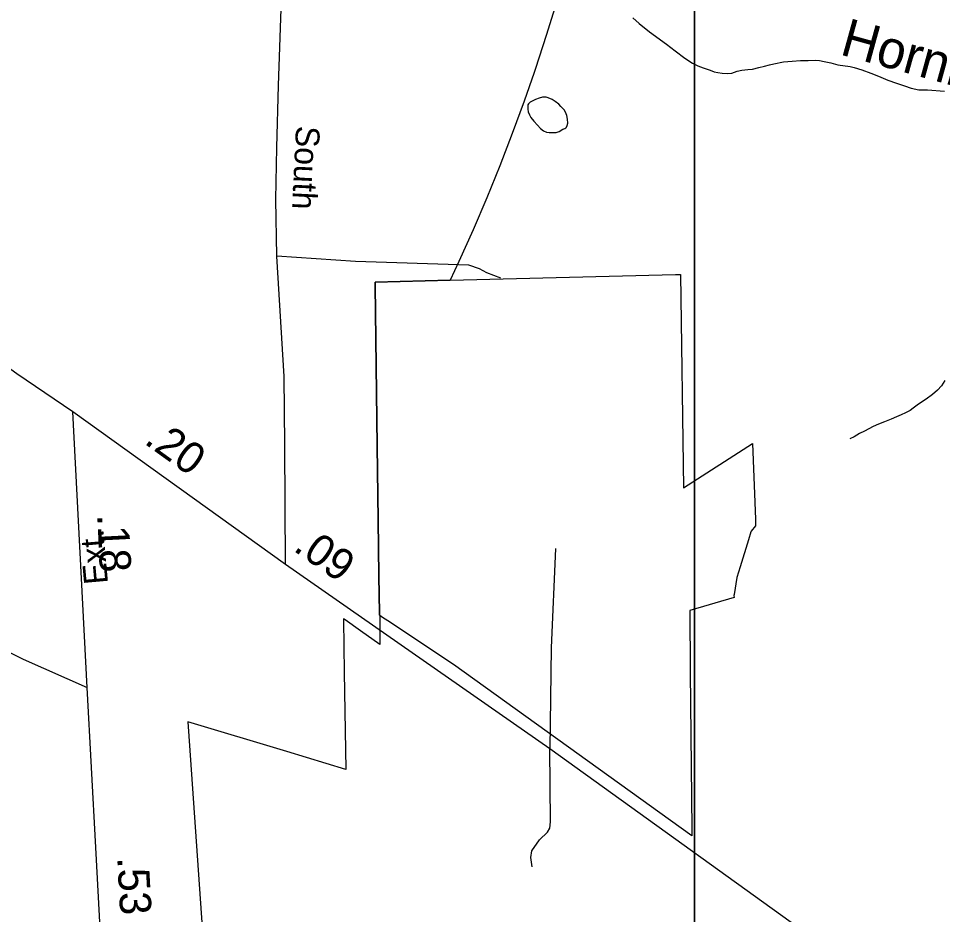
# Model space of a CAD drawing. Extents: x 2220236 to 2384410, y 720751 to 894131.
# Drawn here: x 2343418 to 2347089, y 819117 to 822675 of the extents above; entities that cross this region are included whole.
import ezdxf

# ---------------------------------------------------------------- set-up
doc = ezdxf.new("R2010")
doc.units = 0
doc.layers.add('Default', color=7, linetype='Continuous')

msp = doc.modelspace()

# ---------------------------------------------------------------- linework, layer by layer
at = {"layer": 'Default'}
for p in [(2343691.2, 820018.4), (2344478.4, 820507.4)]:
    msp.add_line(p, (2343633.8, 821113.6), dxfattribs=at)
for points in [[(2329807.7, 835464.4), (2346103.7, 835464.4), (2346103.7, 816974.9), (2329807.7, 816974.9), (2329807.7, 835464.4)], [(2346103.7, 826026.5), (2370568.5, 826026.5), (2370568.5, 816974.7), (2346103.7, 816974.7), (2346103.7, 826026.5)], [(2345554.8, 822739.2), (2345514.5, 822607.8), (2345471.8, 822477.1), (2345466, 822460.6), (2345426.8, 822347.2), (2345379.5, 822218.2), (2345330, 822089.9), (2345278.2, 821962.6), (2345224.2, 821836.2), (2345168, 821710.7), (2345133, 821635.6), (2344834.5, 821628.3), (2344834.8, 821615.2), (2344843.2, 820976.9), (2344847, 820684.1), (2344850, 820460.7), (2344852, 820315.1), (2344852.2, 820305.6), (2344854, 820304.2), (2344854, 820279.7), (2344854, 820188.9), (2344777.2, 820242.9), (2344715.5, 820286.5), (2344709.5, 820290.6), (2344709.5, 820285.9), (2344712.5, 820079.3), (2344713.8, 820001.1), (2344718, 819692.9), (2344484, 819763.7), (2344091, 819882.6), (2344162.5, 818857.3)], [(2345554.8, 822739.2), (2345514.5, 822607.8), (2345471.8, 822477.1), (2345466, 822460.6), (2345426.8, 822347.2), (2345379.5, 822218.2), (2345330, 822089.9), (2345278.2, 821962.6), (2345224.2, 821836.2), (2345168, 821710.7), (2345133, 821635.6), (2344834.5, 821628.3), (2344834.8, 821615.2), (2344843.2, 820976.9), (2344847, 820684.1), (2344850, 820460.7), (2344852, 820315.1), (2344852.2, 820305.6), (2344854, 820304.2), (2344854, 820279.7), (2344854, 820188.9), (2344777.2, 820242.9), (2344715.5, 820286.5), (2344709.5, 820290.6), (2344709.5, 820285.9), (2344712.5, 820079.3), (2344713.8, 820001.1), (2344718, 819692.9), (2344484, 819763.7), (2344091, 819882.6), (2344162.5, 818857.3)], [(2344478.4, 820507.4), (2344476.5, 820982.7), (2344473, 821253.3), (2344445.1, 821731.6), (2344439.9, 821956.8), (2344445.1, 822162.8), (2344451.2, 822409), (2344462.6, 822752.9)], [(2345858.8, 822678.1), (2345884, 822655.1), (2345925.4, 822622.4), (2345992, 822573.6), (2346026.3, 822546.1), (2346064.9, 822518.1), (2346095.2, 822498), (2346117, 822486.8), (2346137.3, 822479.4), (2346165.3, 822469.7), (2346181.3, 822463.8), (2346196.5, 822461.1), (2346213.7, 822457.9), (2346233.5, 822456.1), (2346251.4, 822458.5), (2346273.5, 822465.3), (2346291.4, 822469.3), (2346315.2, 822471.9), (2346334.2, 822474.3), (2346359.2, 822480.3), (2346381.3, 822486.1), (2346401.1, 822490.8), (2346419, 822494.8), (2346457, 822503), (2346491.1, 822505.3), (2346525.1, 822508.4), (2346555, 822508.6), (2346582.8, 822509.1), (2346599.9, 822508.2), (2346619.1, 822504.7), (2346645.3, 822499.2), (2346673.2, 822491.5), (2346721.4, 822484.2), (2346738.3, 822480), (2346767.6, 822470.7), (2346803.5, 822457.4), (2346833.9, 822445.5), (2346872, 822429.7), (2346906.2, 822418.9), (2346938.2, 822407.1), (2346964.5, 822399), (2346994.6, 822391.4), (2347028.4, 822391.8), (2347096.6, 822386.4)], [(2343633.8, 821113.6), (2343412.3, 821263.8), (2343190.7, 821422.6), (2342941.2, 821614.7), (2342759.8, 821736.9), (2341828.1, 822400.2)], [(2345443.1, 822304.9), (2345447.5, 822292.6), (2345453.5, 822281.4), (2345465.6, 822267.1), (2345479.7, 822251.3), (2345492.1, 822238), (2345504.3, 822229.3), (2345515.9, 822224.2), (2345526.2, 822222), (2345544.3, 822222.1), (2345554.1, 822222.5), (2345566.1, 822226.3), (2345580.2, 822235), (2345587.9, 822238.6), (2345592.1, 822240.5), (2345595.2, 822243.9), (2345597.9, 822250.5), (2345599.9, 822258.8), (2345599.5, 822275.2), (2345597, 822289.9), (2345591.2, 822302.8), (2345585.2, 822312.4), (2345573.2, 822325.7), (2345564.9, 822334.5), (2345550.7, 822346.1), (2345538.5, 822353.8), (2345522.6, 822359.7), (2345514.6, 822362), (2345499.5, 822362.1), (2345486.5, 822359.2), (2345472.6, 822353.7), (2345458.7, 822347.3), (2345450.7, 822343), (2345444.7, 822336.8), (2345442, 822331.8), (2345440.9, 822326.8), (2345441, 822322.9), (2345441, 822314.7), (2345443.1, 822304.9)], [(2345334, 821644.3), (2345278.2, 821665.3), (2345249.4, 821681), (2345207.5, 821695), (2344757.4, 821710.7), (2344445.1, 821731.6)], [(2347098.3, 821237), (2347084.7, 821216.7), (2347069, 821198.7), (2347049, 821182.4), (2347023.2, 821164), (2346993.5, 821143.1), (2346971.8, 821127.4), (2346959.7, 821118.7), (2346942.1, 821109.1), (2346924, 821100.9), (2346906, 821092.9), (2346884.3, 821084.5), (2346858.5, 821073.6), (2346834.3, 821063.7), (2346812.6, 821055.3), (2346778.9, 821036.8), (2346759, 821026.8), (2346737.2, 821014.4), (2346720.4, 821006.5)], [(2342527.7, 820580.1), (2343436.8, 820130.9), (2343691.2, 820018.4)], [(2345550.9, 820570.7), (2345534.6, 820176.2), (2345528.6, 819774.9)], [(2348124.6, 817788.7), (2347936.5, 817963.2), (2347678.1, 818197.7), (2347421.9, 818413.9), (2347207.1, 818583.8), (2346695.1, 818936.2), (2345528.6, 819774.9), (2344478.4, 820507.4)], [(2343671.1, 815270.1), (2343835, 815855.2), (2343892, 816118.2), (2343905, 816202.3), (2343903.3, 816336.3), (2343881.5, 816860.2), (2343873.6, 817062.6), (2343842.1, 817478), (2343801.7, 817976.5), (2343725.6, 819382.8), (2343691.2, 820018.4)], [(2345458.5, 819305.9), (2345453.4, 819343.6), (2345456.8, 819369.2), (2345487.6, 819413.7), (2345520.1, 819444.5), (2345528.6, 819459.9), (2345532, 819485.6), (2345528.6, 819774.9)]]:
    msp.add_lwpolyline(points, dxfattribs=at)
msp.add_lwpolyline([(2344854, 820304.2), (2344852.2, 820305.6), (2344852, 820315.1), (2344850, 820460.7), (2344847, 820684.1), (2344843.2, 820976.9), (2344834.8, 821615.2), (2344834.5, 821628.3), (2345133, 821635.6), (2346028.5, 821657.8), (2346048.5, 821658.2), (2346060.2, 820811.6), (2346333.8, 820987.3), (2346345.2, 820687.1), (2346346.2, 820659.9), (2346329.2, 820639.2), (2346327.2, 820637.1), (2346317.5, 820604.6), (2346285, 820498), (2346272.2, 820455.7), (2346261, 820387.2), (2346260.2, 820383.2), (2346260.8, 820375.8), (2346084.8, 820324.8), (2346086.2, 820082.6), (2346086.2, 820079.4), (2346092.5, 819455.8), (2346092.8, 819429.9), (2345188.8, 820079.3), (2345146.5, 820109.7), (2344885, 820283.1), (2344864.2, 820297)], close=True, dxfattribs=at)
msp.add_lwpolyline([(2344854, 820304.2), (2344852.2, 820305.6), (2344852, 820315.1), (2344850, 820460.7), (2344847, 820684.1), (2344843.2, 820976.9), (2344834.8, 821615.2), (2344834.5, 821628.3), (2345133, 821635.6), (2346028.5, 821657.8), (2346048.5, 821658.2), (2346060.2, 820811.6), (2346333.8, 820987.3), (2346345.2, 820687.1), (2346346.2, 820659.9), (2346329.2, 820639.2), (2346327.2, 820637.1), (2346317.5, 820604.6), (2346285, 820498), (2346272.2, 820455.7), (2346261, 820387.2), (2346260.2, 820383.2), (2346260.8, 820375.8), (2346084.8, 820324.8), (2346086.2, 820082.6), (2346086.2, 820079.4), (2346092.5, 819455.8), (2346092.8, 819429.9), (2345188.8, 820079.3), (2345146.5, 820109.7), (2344885, 820283.1), (2344864.2, 820297)], close=True, dxfattribs=at)

# ---------------------------------------------------------------- texts
for s, height, rotation, p in [('Hornbeam', 150, 344.5267, (2346676.6, 822533.1)), ('South', 95, 267.1994, (2344521.2, 822250.3)), ('.20', 125, 324.3306, (2343913.3, 820989.9)), ('.18', 125, 272.8766, (2343730.8, 820705.1)), ('Ext.', 95, 95.1113, (2343774.3, 820431.9)), ('.09', 125, 325.1037, (2344505.6, 820564.6)), ('.53', 125, 273.0977, (2343810.4, 819343.8))]:
    msp.add_text(s, height=height, rotation=rotation, dxfattribs=at).set_placement(p)

doc.saveas('drawing.dxf')
